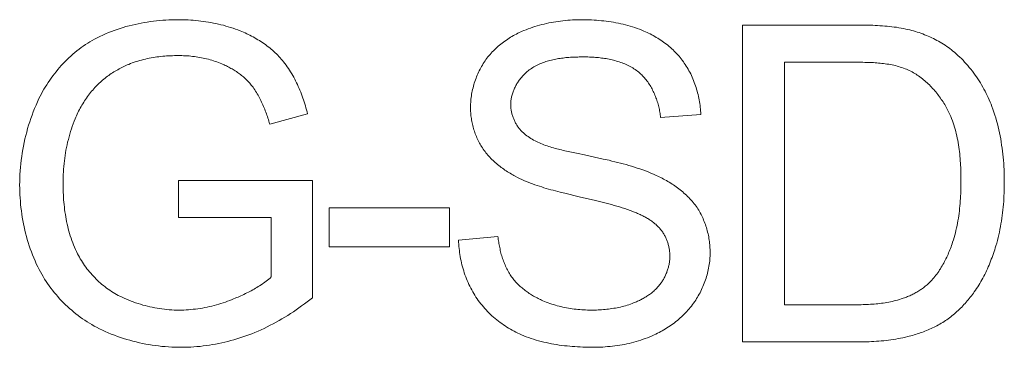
# Model space of a CAD drawing. Header units: millimetres. Extents: x 3925 to 5043, y -86 to 778.
# Tile 285 of 325: x 4827.327 to 4828.899, y 377.419 to 377.941. Entities that reach past the tile are written whole.
import ezdxf

# ---------------------------------------------------------------- set-up
doc = ezdxf.new("R2010")
doc.units = ezdxf.units.MM
doc.header["$LTSCALE"] = 46.255
doc.layers.add('H30K-IO-LABEDXF_CONTINUOUS_LINE', color=7, linetype='CONTINUOUS')

msp = doc.modelspace()

# ---------------------------------------------------------------- linework, layer by layer
at = {"layer": 'H30K-IO-LABEDXF_CONTINUOUS_LINE', "color": 7, "linetype": 'Continuous', "lineweight": 0}
for p, q in [((4828.4809, 377.9323), (4828.6625, 377.9322)), ((4828.4809, 377.4271), (4828.4809, 377.9323)), ((4828.6648, 377.873), (4828.5479, 377.873)), ((4828.5479, 377.873), (4828.5479, 377.4864)), ((4827.7867, 377.7908), (4827.7263, 377.7743)), ((4828.4143, 377.7897), (4828.3501, 377.7848)), ((4828.2053, 377.7303), (4828.221, 377.727)), ((4828.2288, 377.7254), (4828.2586, 377.7187)), ((4827.5805, 377.6846), (4827.7943, 377.6846)), ((4827.5805, 377.6253), (4827.5805, 377.6846)), ((4827.7943, 377.6846), (4827.7943, 377.4974)), ((4828.22, 377.6586), (4828.1972, 377.6641)), ((4828.246, 377.6525), (4828.22, 377.6586)), ((4827.8213, 377.6409), (4828.0132, 377.6409)), ((4827.8213, 377.5788), (4827.8213, 377.6409)), ((4828.0132, 377.6409), (4828.0132, 377.5788)), ((4827.7287, 377.6253), (4827.5805, 377.6253)), ((4827.7287, 377.5307), (4827.7287, 377.6253)), ((4828.0276, 377.5894), (4828.0904, 377.595)), ((4828.0132, 377.5788), (4827.8213, 377.5788)), ((4828.5479, 377.4864), (4828.6586, 377.4864)), ((4828.6586, 377.4864), (4828.6645, 377.4864)), ((4828.6671, 377.4271), (4828.4809, 377.4271))]:
    msp.add_line(p, q, dxfattribs=at)
for points in [[(4827.4467, 377.9097), (4827.4511, 377.9119), (4827.4554, 377.9141), (4827.4599, 377.9162), (4827.4644, 377.9182), (4827.4689, 377.9201), (4827.4735, 377.9219), (4827.4781, 377.9236), (4827.4828, 377.9253), (4827.4875, 377.9268), (4827.4922, 377.9283), (4827.4969, 377.9297), (4827.5017, 377.931), (4827.5065, 377.9322), (4827.5114, 377.9333), (4827.5162, 377.9343), (4827.5211, 377.9353), (4827.526, 377.9362), (4827.5309, 377.937), (4827.5358, 377.9377), (4827.5407, 377.9384), (4827.5456, 377.9389), (4827.5506, 377.9394), (4827.5555, 377.9398), (4827.5604, 377.9401), (4827.5653, 377.9404), (4827.5703, 377.9406), (4827.5752, 377.9407), (4827.5801, 377.9407)], [(4827.5801, 377.9407), (4827.5841, 377.9407), (4827.5881, 377.9406), (4827.5922, 377.9405), (4827.5962, 377.9403), (4827.6003, 377.9401), (4827.6043, 377.9398), (4827.6083, 377.9394), (4827.6124, 377.939), (4827.6164, 377.9386), (4827.6204, 377.9381), (4827.6245, 377.9375), (4827.6285, 377.9369), (4827.6325, 377.9362), (4827.6365, 377.9354), (4827.6404, 377.9346), (4827.6444, 377.9337), (4827.6483, 377.9328), (4827.6523, 377.9318), (4827.6562, 377.9307), (4827.6601, 377.9296), (4827.6639, 377.9284), (4827.6677, 377.9272), (4827.6715, 377.9258), (4827.6753, 377.9244), (4827.6791, 377.923)], [(4828.1318, 377.9234), (4828.1353, 377.9248), (4828.1389, 377.9262), (4828.1424, 377.9275), (4828.146, 377.9287), (4828.1496, 377.9299), (4828.1532, 377.931), (4828.1569, 377.932), (4828.1606, 377.933), (4828.1642, 377.9339), (4828.1679, 377.9347), (4828.1717, 377.9355), (4828.1754, 377.9363), (4828.1791, 377.9369), (4828.1829, 377.9375), (4828.1867, 377.9381), (4828.1904, 377.9386), (4828.1942, 377.9391), (4828.198, 377.9395), (4828.2018, 377.9398), (4828.2056, 377.9401), (4828.2094, 377.9403), (4828.2132, 377.9405), (4828.2169, 377.9406), (4828.2207, 377.9407), (4828.2245, 377.9407)], [(4828.2245, 377.9407), (4828.2284, 377.9407), (4828.2323, 377.9406), (4828.2361, 377.9405), (4828.24, 377.9404), (4828.2439, 377.9402), (4828.2478, 377.9399), (4828.2517, 377.9396), (4828.2556, 377.9392), (4828.2595, 377.9388), (4828.2634, 377.9383), (4828.2673, 377.9378), (4828.2711, 377.9372), (4828.275, 377.9366), (4828.2789, 377.9359), (4828.2827, 377.9351), (4828.2865, 377.9343), (4828.2903, 377.9334), (4828.2941, 377.9325), (4828.2979, 377.9315), (4828.3016, 377.9304), (4828.3053, 377.9293), (4828.309, 377.9281), (4828.3127, 377.9268), (4828.3163, 377.9255), (4828.3199, 377.9241), (4828.3235, 377.9226)], [(4828.6625, 377.9322), (4828.67, 377.9322), (4828.6738, 377.9322), (4828.6776, 377.9321), (4828.6814, 377.932), (4828.6852, 377.9319), (4828.6889, 377.9318), (4828.6927, 377.9316), (4828.6965, 377.9314), (4828.7002, 377.9312), (4828.704, 377.931), (4828.7078, 377.9307), (4828.7115, 377.9304), (4828.7153, 377.93), (4828.719, 377.9296), (4828.7227, 377.9291), (4828.7265, 377.9286), (4828.7302, 377.928), (4828.7339, 377.9273), (4828.7376, 377.9267), (4828.7413, 377.9259), (4828.7449, 377.9251)], [(4827.6791, 377.923), (4827.6817, 377.9219), (4827.6843, 377.9208), (4827.6869, 377.9196), (4827.6895, 377.9184), (4827.6921, 377.9172), (4827.6947, 377.9159), (4827.6973, 377.9146), (4827.6998, 377.9132), (4827.7023, 377.9118), (4827.7048, 377.9104), (4827.7073, 377.9089), (4827.7098, 377.9074), (4827.7122, 377.9059), (4827.7146, 377.9043), (4827.717, 377.9026), (4827.7194, 377.901), (4827.7217, 377.8993), (4827.724, 377.8975), (4827.7262, 377.8957), (4827.7285, 377.8939), (4827.7307, 377.892), (4827.7328, 377.8902), (4827.7349, 377.8882), (4827.737, 377.8862), (4827.739, 377.8842), (4827.741, 377.8822), (4827.7429, 377.8801), (4827.7448, 377.878), (4827.7467, 377.8758), (4827.7484, 377.8736)], [(4828.0684, 377.8729), (4828.0699, 377.8751), (4828.0714, 377.8772), (4828.073, 377.8793), (4828.0746, 377.8814), (4828.0762, 377.8834), (4828.078, 377.8854), (4828.0797, 377.8874), (4828.0815, 377.8894), (4828.0834, 377.8913), (4828.0853, 377.8931), (4828.0872, 377.895), (4828.0891, 377.8968), (4828.0911, 377.8985), (4828.0932, 377.9003), (4828.0953, 377.9019), (4828.0974, 377.9036), (4828.0995, 377.9052), (4828.1017, 377.9068), (4828.1039, 377.9083), (4828.1061, 377.9098), (4828.1083, 377.9112), (4828.1106, 377.9127), (4828.1129, 377.914), (4828.1152, 377.9154), (4828.1175, 377.9166), (4828.1199, 377.9179), (4828.1223, 377.9191), (4828.1246, 377.9202), (4828.127, 377.9213), (4828.1294, 377.9224), (4828.1318, 377.9234)], [(4828.3235, 377.9226), (4828.326, 377.9215), (4828.3285, 377.9204), (4828.331, 377.9192), (4828.3335, 377.918), (4828.336, 377.9167), (4828.3384, 377.9154), (4828.3408, 377.914), (4828.3432, 377.9126), (4828.3456, 377.9112), (4828.348, 377.9097), (4828.3503, 377.9082), (4828.3526, 377.9066), (4828.3549, 377.905), (4828.3571, 377.9033), (4828.3594, 377.9016), (4828.3616, 377.8999), (4828.3637, 377.8981), (4828.3658, 377.8963), (4828.3679, 377.8944), (4828.3699, 377.8925), (4828.3719, 377.8906), (4828.3739, 377.8886), (4828.3758, 377.8866), (4828.3777, 377.8846), (4828.3795, 377.8825), (4828.3813, 377.8804), (4828.383, 377.8782), (4828.3847, 377.8761), (4828.3864, 377.8738), (4828.3879, 377.8716), (4828.3895, 377.8693)], [(4828.7449, 377.9251), (4828.7479, 377.9244), (4828.7509, 377.9236), (4828.7538, 377.9228), (4828.7568, 377.9219), (4828.7597, 377.921), (4828.7627, 377.9201), (4828.7656, 377.9191), (4828.7685, 377.918), (4828.7714, 377.9169), (4828.7742, 377.9157), (4828.7771, 377.9145), (4828.7799, 377.9133), (4828.7828, 377.912), (4828.7855, 377.9106), (4828.7883, 377.9092), (4828.791, 377.9078), (4828.7938, 377.9063), (4828.7964, 377.9048), (4828.7991, 377.9032), (4828.8017, 377.9016), (4828.8043, 377.8999), (4828.8068, 377.8982), (4828.8094, 377.8964), (4828.8118, 377.8946), (4828.8143, 377.8927), (4828.8166, 377.8908), (4828.819, 377.8889)], [(4827.358, 377.8149), (4827.3599, 377.8187), (4827.3619, 377.8224), (4827.3639, 377.8261), (4827.366, 377.8298), (4827.3681, 377.8334), (4827.3704, 377.837), (4827.3727, 377.8406), (4827.3751, 377.8442), (4827.3775, 377.8477), (4827.3801, 377.8511), (4827.3827, 377.8545), (4827.3853, 377.8579), (4827.388, 377.8612), (4827.3908, 377.8645), (4827.3937, 377.8677), (4827.3966, 377.8708), (4827.3996, 377.8739), (4827.4026, 377.877), (4827.4057, 377.8799), (4827.4088, 377.8828), (4827.412, 377.8857), (4827.4153, 377.8884), (4827.4186, 377.8911), (4827.4219, 377.8937), (4827.4253, 377.8962), (4827.4288, 377.8987), (4827.4323, 377.9011), (4827.4358, 377.9034), (4827.4394, 377.9056), (4827.443, 377.9077), (4827.4467, 377.9097)], [(4828.819, 377.8889), (4828.8218, 377.8864), (4828.8246, 377.8839), (4828.8274, 377.8813), (4828.8301, 377.8787), (4828.8327, 377.876), (4828.8353, 377.8732), (4828.8379, 377.8704), (4828.8404, 377.8676), (4828.8428, 377.8647), (4828.8452, 377.8617), (4828.8476, 377.8588), (4828.8499, 377.8557), (4828.8521, 377.8526), (4828.8543, 377.8495), (4828.8564, 377.8464), (4828.8585, 377.8432), (4828.8605, 377.8399), (4828.8624, 377.8367), (4828.8643, 377.8334), (4828.8662, 377.83), (4828.868, 377.8267), (4828.8697, 377.8233), (4828.8714, 377.8199), (4828.873, 377.8165), (4828.8745, 377.813), (4828.876, 377.8095), (4828.8774, 377.8061), (4828.8787, 377.8026)], [(4827.5013, 377.8696), (4827.499, 377.8686), (4827.4968, 377.8677), (4827.4946, 377.8666), (4827.4924, 377.8656), (4827.4902, 377.8645), (4827.4881, 377.8634), (4827.4859, 377.8623), (4827.4838, 377.8611), (4827.4816, 377.8599), (4827.4795, 377.8587), (4827.4774, 377.8574), (4827.4754, 377.8561), (4827.4733, 377.8548), (4827.4713, 377.8534), (4827.4693, 377.852), (4827.4673, 377.8506), (4827.4653, 377.8491), (4827.4634, 377.8476), (4827.4615, 377.8461), (4827.4596, 377.8446), (4827.4578, 377.843), (4827.456, 377.8414), (4827.4542, 377.8397), (4827.4524, 377.838), (4827.4507, 377.8363), (4827.4491, 377.8346), (4827.4474, 377.8328)], [(4827.5804, 377.8836), (4827.5773, 377.8836), (4827.5742, 377.8835), (4827.5711, 377.8834), (4827.568, 377.8833), (4827.5649, 377.8831), (4827.5618, 377.8829), (4827.5587, 377.8827), (4827.5556, 377.8824), (4827.5525, 377.8821), (4827.5494, 377.8818), (4827.5463, 377.8814), (4827.5432, 377.8809), (4827.5401, 377.8804), (4827.537, 377.8799), (4827.5339, 377.8793), (4827.5309, 377.8787), (4827.5278, 377.878), (4827.5248, 377.8773), (4827.5218, 377.8765), (4827.5188, 377.8757), (4827.5158, 377.8748), (4827.5129, 377.8739), (4827.5099, 377.8729), (4827.507, 377.8718), (4827.5041, 377.8707), (4827.5013, 377.8696)], [(4827.6499, 377.8703), (4827.6473, 377.8714), (4827.6447, 377.8724), (4827.642, 377.8734), (4827.6393, 377.8743), (4827.6366, 377.8752), (4827.6339, 377.876), (4827.6312, 377.8768), (4827.6284, 377.8776), (4827.6256, 377.8783), (4827.6229, 377.8789), (4827.6201, 377.8795), (4827.6173, 377.8801), (4827.6145, 377.8806), (4827.6116, 377.8811), (4827.6088, 377.8815), (4827.606, 377.8819), (4827.6032, 377.8823), (4827.6003, 377.8826), (4827.5975, 377.8829), (4827.5946, 377.8831), (4827.5918, 377.8833), (4827.5889, 377.8834), (4827.5861, 377.8835), (4827.5833, 377.8836), (4827.5804, 377.8836)], [(4827.6981, 377.835), (4827.6969, 377.8366), (4827.6956, 377.8381), (4827.6943, 377.8396), (4827.693, 377.8411), (4827.6916, 377.8426), (4827.6902, 377.844), (4827.6888, 377.8454), (4827.6873, 377.8468), (4827.6858, 377.8481), (4827.6843, 377.8495), (4827.6828, 377.8507), (4827.6812, 377.852), (4827.6796, 377.8533), (4827.678, 377.8545), (4827.6764, 377.8557), (4827.6747, 377.8568), (4827.673, 377.858), (4827.6713, 377.8591), (4827.6696, 377.8602), (4827.6679, 377.8612), (4827.6661, 377.8622), (4827.6644, 377.8632), (4827.6626, 377.8642), (4827.6608, 377.8652), (4827.659, 377.8661), (4827.6572, 377.867), (4827.6554, 377.8678), (4827.6536, 377.8687), (4827.6518, 377.8695), (4827.6499, 377.8703)], [(4827.7484, 377.8736), (4827.7504, 377.871), (4827.7524, 377.8684), (4827.7543, 377.8657), (4827.7561, 377.863), (4827.7579, 377.8603), (4827.7596, 377.8575), (4827.7613, 377.8547), (4827.763, 377.8519), (4827.7646, 377.849), (4827.7661, 377.8461), (4827.7676, 377.8432), (4827.7691, 377.8403), (4827.7705, 377.8373), (4827.7718, 377.8343), (4827.7731, 377.8313), (4827.7744, 377.8282), (4827.7757, 377.8252), (4827.7768, 377.8221), (4827.778, 377.819), (4827.7791, 377.8159), (4827.7802, 377.8128), (4827.7812, 377.8097), (4827.7822, 377.8065), (4827.7832, 377.8034), (4827.7841, 377.8002), (4827.785, 377.7971), (4827.7858, 377.7939), (4827.7867, 377.7908)], [(4828.0467, 377.8013), (4828.0467, 377.8038), (4828.0468, 377.8064), (4828.047, 377.809), (4828.0472, 377.8116), (4828.0474, 377.8142), (4828.0477, 377.8168), (4828.0481, 377.8194), (4828.0485, 377.822), (4828.049, 377.8246), (4828.0495, 377.8271), (4828.0501, 377.8297), (4828.0507, 377.8323), (4828.0514, 377.8348), (4828.0521, 377.8373), (4828.0528, 377.8398), (4828.0537, 377.8424), (4828.0545, 377.8448), (4828.0555, 377.8473), (4828.0564, 377.8498), (4828.0574, 377.8522), (4828.0585, 377.8546), (4828.0596, 377.857), (4828.0607, 377.8593), (4828.0619, 377.8617), (4828.0631, 377.864), (4828.0644, 377.8662), (4828.0657, 377.8685), (4828.0671, 377.8707), (4828.0684, 377.8729)], [(4828.2271, 377.8815), (4828.2248, 377.8814), (4828.2225, 377.8814), (4828.2202, 377.8814), (4828.2179, 377.8813), (4828.2155, 377.8813), (4828.2132, 377.8812), (4828.2109, 377.8811), (4828.2085, 377.881), (4828.2061, 377.8808), (4828.2038, 377.8807), (4828.2014, 377.8805), (4828.1991, 377.8803), (4828.1967, 377.88), (4828.1944, 377.8797), (4828.192, 377.8794), (4828.1897, 377.8791), (4828.1873, 377.8788), (4828.185, 377.8784), (4828.1827, 377.8779), (4828.1804, 377.8775), (4828.1781, 377.877), (4828.1758, 377.8765), (4828.1735, 377.8759), (4828.1713, 377.8753), (4828.169, 377.8746), (4828.1668, 377.8739), (4828.1646, 377.8732), (4828.1625, 377.8724), (4828.1603, 377.8716), (4828.1582, 377.8707), (4828.1561, 377.8698), (4828.154, 377.8688), (4828.152, 377.8678), (4828.15, 377.8668), (4828.148, 377.8656), (4828.1461, 377.8645), (4828.1442, 377.8632), (4828.1423, 377.862), (4828.1404, 377.8606), (4828.1386, 377.8592)], [(4828.3152, 377.857), (4828.3133, 377.8585), (4828.3115, 377.8599), (4828.3096, 377.8612), (4828.3076, 377.8625), (4828.3056, 377.8638), (4828.3036, 377.865), (4828.3016, 377.8661), (4828.2995, 377.8672), (4828.2974, 377.8682), (4828.2952, 377.8692), (4828.2931, 377.8702), (4828.2909, 377.8711), (4828.2886, 377.8719), (4828.2864, 377.8728), (4828.2841, 377.8735), (4828.2819, 377.8743), (4828.2796, 377.8749), (4828.2772, 377.8756), (4828.2749, 377.8762), (4828.2726, 377.8768), (4828.2702, 377.8773), (4828.2678, 377.8778), (4828.2654, 377.8782), (4828.263, 377.8787), (4828.2606, 377.8791), (4828.2582, 377.8794), (4828.2558, 377.8797), (4828.2534, 377.88), (4828.251, 377.8803), (4828.2486, 377.8805), (4828.2462, 377.8807), (4828.2438, 377.8809), (4828.2414, 377.8811), (4828.239, 377.8812), (4828.2366, 377.8813), (4828.2342, 377.8814), (4828.2318, 377.8814), (4828.2294, 377.8814), (4828.2271, 377.8815)], [(4828.3895, 377.8693), (4828.391, 377.8669), (4828.3925, 377.8645), (4828.394, 377.862), (4828.3954, 377.8594), (4828.3968, 377.8569), (4828.3981, 377.8543), (4828.3993, 377.8517), (4828.4006, 377.849), (4828.4017, 377.8463), (4828.4028, 377.8436), (4828.4039, 377.8409), (4828.4049, 377.8382), (4828.4059, 377.8354), (4828.4068, 377.8326), (4828.4076, 377.8298), (4828.4084, 377.827), (4828.4092, 377.8242), (4828.4099, 377.8214), (4828.4106, 377.8185), (4828.4112, 377.8156), (4828.4117, 377.8128), (4828.4122, 377.8099), (4828.4127, 377.807), (4828.4131, 377.8041), (4828.4134, 377.8013), (4828.4137, 377.7984), (4828.414, 377.7955), (4828.4142, 377.7926), (4828.4143, 377.7897)], [(4828.7403, 377.8626), (4828.7378, 377.8636), (4828.7352, 377.8645), (4828.7326, 377.8653), (4828.73, 377.8661), (4828.7274, 377.8668), (4828.7248, 377.8675), (4828.7221, 377.8681), (4828.7195, 377.8687), (4828.7168, 377.8692), (4828.7141, 377.8697), (4828.7114, 377.8701), (4828.7087, 377.8705), (4828.706, 377.8709), (4828.7033, 377.8712), (4828.7006, 377.8715), (4828.6978, 377.8717), (4828.6951, 377.872), (4828.6924, 377.8722), (4828.6896, 377.8723), (4828.6869, 377.8725), (4828.6841, 377.8726), (4828.6814, 377.8727), (4828.6786, 377.8728), (4828.6758, 377.8728), (4828.6731, 377.8729), (4828.6703, 377.8729), (4828.6648, 377.873)], [(4828.1386, 377.8592), (4828.1374, 377.8582), (4828.1363, 377.8572), (4828.1351, 377.8562), (4828.1339, 377.8551), (4828.1328, 377.854), (4828.1317, 377.8529), (4828.1306, 377.8517), (4828.1295, 377.8505), (4828.1285, 377.8493), (4828.1274, 377.8481), (4828.1264, 377.8468), (4828.1254, 377.8455), (4828.1245, 377.8442), (4828.1235, 377.8429), (4828.1226, 377.8415), (4828.1218, 377.8402), (4828.1209, 377.8388), (4828.1201, 377.8374), (4828.1193, 377.836), (4828.1185, 377.8345), (4828.1178, 377.8331), (4828.1171, 377.8316), (4828.1164, 377.8301), (4828.1158, 377.8287), (4828.1152, 377.8272), (4828.1146, 377.8257), (4828.1141, 377.8241), (4828.1136, 377.8226), (4828.1131, 377.8211), (4828.1127, 377.8195), (4828.1123, 377.818), (4828.112, 377.8165), (4828.1117, 377.8149), (4828.1115, 377.8134), (4828.1113, 377.8118), (4828.1111, 377.8103), (4828.111, 377.8087), (4828.1109, 377.8072), (4828.1109, 377.8056)], [(4828.3501, 377.7848), (4828.3499, 377.7869), (4828.3496, 377.789), (4828.3493, 377.7911), (4828.3489, 377.7933), (4828.3485, 377.7954), (4828.3481, 377.7975), (4828.3476, 377.7996), (4828.3472, 377.8017), (4828.3466, 377.8039), (4828.3461, 377.806), (4828.3455, 377.8081), (4828.3448, 377.8102), (4828.3441, 377.8123), (4828.3434, 377.8144), (4828.3427, 377.8164), (4828.3419, 377.8185), (4828.3411, 377.8205), (4828.3402, 377.8225), (4828.3393, 377.8245), (4828.3384, 377.8265), (4828.3374, 377.8285), (4828.3364, 377.8304), (4828.3354, 377.8323), (4828.3343, 377.8342), (4828.3332, 377.8361), (4828.332, 377.8379), (4828.3308, 377.8397), (4828.3296, 377.8415), (4828.3283, 377.8432), (4828.327, 377.8449), (4828.3257, 377.8465), (4828.3243, 377.8482), (4828.3229, 377.8497), (4828.3214, 377.8513), (4828.3199, 377.8528), (4828.3184, 377.8542), (4828.3168, 377.8556), (4828.3152, 377.857)], [(4828.8035, 377.8055), (4828.8022, 377.8076), (4828.8009, 377.8096), (4828.7995, 377.8117), (4828.7981, 377.8137), (4828.7967, 377.8157), (4828.7953, 377.8178), (4828.7938, 377.8198), (4828.7923, 377.8217), (4828.7907, 377.8237), (4828.7891, 377.8256), (4828.7875, 377.8275), (4828.7859, 377.8294), (4828.7842, 377.8313), (4828.7825, 377.8331), (4828.7808, 377.8349), (4828.779, 377.8367), (4828.7772, 377.8384), (4828.7754, 377.8402), (4828.7735, 377.8418), (4828.7717, 377.8435), (4828.7697, 377.8451), (4828.7678, 377.8466), (4828.7658, 377.8481), (4828.7639, 377.8496), (4828.7618, 377.8511), (4828.7598, 377.8524), (4828.7577, 377.8538), (4828.7556, 377.8551), (4828.7535, 377.8563), (4828.7514, 377.8575), (4828.7492, 377.8586), (4828.747, 377.8597), (4828.7448, 377.8608), (4828.7426, 377.8617), (4828.7403, 377.8626)], [(4827.4474, 377.8328), (4827.4456, 377.8308), (4827.4439, 377.8287), (4827.4421, 377.8266), (4827.4404, 377.8245), (4827.4388, 377.8224), (4827.4371, 377.8203), (4827.4355, 377.8181), (4827.434, 377.8159), (4827.4324, 377.8137), (4827.4309, 377.8114), (4827.4294, 377.8091), (4827.428, 377.8068), (4827.4266, 377.8045), (4827.4252, 377.8022), (4827.4239, 377.7998), (4827.4226, 377.7974), (4827.4213, 377.795), (4827.4201, 377.7926), (4827.419, 377.7902), (4827.4178, 377.7877), (4827.4167, 377.7853), (4827.4157, 377.7828)], [(4827.7263, 377.7743), (4827.7256, 377.7767), (4827.7249, 377.7791), (4827.7241, 377.7815), (4827.7234, 377.7838), (4827.7226, 377.7862), (4827.7218, 377.7886), (4827.7209, 377.7909), (4827.7201, 377.7933), (4827.7192, 377.7956), (4827.7183, 377.7979), (4827.7173, 377.8003), (4827.7164, 377.8026), (4827.7154, 377.8049), (4827.7144, 377.8071), (4827.7133, 377.8094), (4827.7122, 377.8117), (4827.7111, 377.8139), (4827.71, 377.8161), (4827.7088, 377.8183), (4827.7076, 377.8205), (4827.7064, 377.8226), (4827.7051, 377.8248), (4827.7038, 377.8269), (4827.7024, 377.8289), (4827.701, 377.831), (4827.6996, 377.833), (4827.6981, 377.835)], [(4827.3272, 377.6772), (4827.3273, 377.6829), (4827.3274, 377.6885), (4827.3277, 377.6942), (4827.328, 377.6998), (4827.3285, 377.7055), (4827.329, 377.7112), (4827.3297, 377.7169), (4827.3304, 377.7225), (4827.3313, 377.7282), (4827.3322, 377.7338), (4827.3332, 377.7394), (4827.3344, 377.745), (4827.3356, 377.7506), (4827.337, 377.7561), (4827.3384, 377.7617), (4827.3399, 377.7672), (4827.3415, 377.7726), (4827.3433, 377.7781), (4827.3451, 377.7835), (4827.347, 377.7888), (4827.349, 377.7941), (4827.3511, 377.7994), (4827.3533, 377.8046), (4827.3556, 377.8098), (4827.358, 377.8149)], [(4828.0644, 377.7384), (4828.0633, 377.7403), (4828.0621, 377.7422), (4828.061, 377.7442), (4828.0599, 377.7462), (4828.0589, 377.7482), (4828.0579, 377.7503), (4828.057, 377.7524), (4828.0561, 377.7545), (4828.0552, 377.7566), (4828.0544, 377.7587), (4828.0536, 377.7609), (4828.0529, 377.763), (4828.0522, 377.7652), (4828.0515, 377.7674), (4828.0509, 377.7696), (4828.0503, 377.7719), (4828.0498, 377.7741), (4828.0493, 377.7763), (4828.0488, 377.7786), (4828.0484, 377.7809), (4828.0481, 377.7831), (4828.0477, 377.7854), (4828.0475, 377.7877), (4828.0472, 377.7899), (4828.047, 377.7922), (4828.0469, 377.7945), (4828.0468, 377.7967), (4828.0467, 377.799), (4828.0467, 377.8013)], [(4828.1109, 377.8056), (4828.1109, 377.8042), (4828.111, 377.8029), (4828.1111, 377.8015), (4828.1112, 377.8001), (4828.1113, 377.7988), (4828.1115, 377.7974), (4828.1117, 377.796), (4828.112, 377.7946), (4828.1123, 377.7933), (4828.1126, 377.7919), (4828.1129, 377.7905), (4828.1133, 377.7892), (4828.1137, 377.7878), (4828.1141, 377.7865), (4828.1146, 377.7851), (4828.1151, 377.7838), (4828.1156, 377.7825), (4828.1162, 377.7812), (4828.1168, 377.7799), (4828.1174, 377.7786), (4828.118, 377.7773), (4828.1187, 377.7761), (4828.1194, 377.7749), (4828.1201, 377.7736), (4828.1208, 377.7724), (4828.1216, 377.7713), (4828.1224, 377.7701), (4828.1232, 377.769), (4828.124, 377.7679), (4828.1249, 377.7668), (4828.1258, 377.7657), (4828.1267, 377.7647), (4828.1276, 377.7637), (4828.1286, 377.7627), (4828.1295, 377.7617), (4828.1305, 377.7608)], [(4828.8295, 377.6834), (4828.8295, 377.687), (4828.8294, 377.6906), (4828.8294, 377.6942), (4828.8293, 377.6978), (4828.8292, 377.7014), (4828.829, 377.7051), (4828.8288, 377.7087), (4828.8286, 377.7123), (4828.8284, 377.716), (4828.8281, 377.7196), (4828.8278, 377.7232), (4828.8274, 377.7269), (4828.827, 377.7305), (4828.8265, 377.7341), (4828.826, 377.7377), (4828.8255, 377.7413), (4828.8249, 377.7449), (4828.8242, 377.7485), (4828.8235, 377.7521), (4828.8228, 377.7556), (4828.822, 377.7591), (4828.8211, 377.7626), (4828.8201, 377.7661), (4828.8191, 377.7696), (4828.8181, 377.773), (4828.8169, 377.7764), (4828.8157, 377.7798), (4828.8145, 377.7831), (4828.8131, 377.7864), (4828.8117, 377.7897), (4828.8102, 377.7929), (4828.8087, 377.7961), (4828.807, 377.7993), (4828.8053, 377.8024), (4828.8035, 377.8055)], [(4828.8787, 377.8026), (4828.8804, 377.798), (4828.882, 377.7934), (4828.8835, 377.7887), (4828.885, 377.7841), (4828.8863, 377.7794), (4828.8876, 377.7747), (4828.8888, 377.7699), (4828.8899, 377.7651), (4828.891, 377.7604), (4828.892, 377.7555), (4828.8929, 377.7507), (4828.8937, 377.7459), (4828.8944, 377.741), (4828.8951, 377.7362), (4828.8958, 377.7313), (4828.8963, 377.7264), (4828.8968, 377.7215), (4828.8973, 377.7166), (4828.8976, 377.7117), (4828.8979, 377.7068), (4828.8982, 377.7019), (4828.8984, 377.697), (4828.8985, 377.6921), (4828.8986, 377.6873), (4828.8986, 377.6824)], [(4827.4157, 377.7828), (4827.4141, 377.7788), (4827.4125, 377.7747), (4827.4111, 377.7707), (4827.4097, 377.7666), (4827.4084, 377.7624), (4827.4071, 377.7583), (4827.406, 377.7541), (4827.4049, 377.7499), (4827.4038, 377.7456), (4827.4029, 377.7414), (4827.402, 377.7371), (4827.4011, 377.7328), (4827.4004, 377.7285), (4827.3997, 377.7242), (4827.3991, 377.7199), (4827.3985, 377.7156), (4827.398, 377.7113), (4827.3976, 377.7069), (4827.3972, 377.7026), (4827.3969, 377.6983), (4827.3967, 377.6939), (4827.3965, 377.6896), (4827.3964, 377.6853), (4827.3964, 377.681)], [(4828.1305, 377.7608), (4828.1325, 377.7591), (4828.1345, 377.7574), (4828.1366, 377.7559), (4828.1387, 377.7544), (4828.1408, 377.7529), (4828.143, 377.7515), (4828.1452, 377.7502), (4828.1474, 377.7489), (4828.1497, 377.7477), (4828.152, 377.7465), (4828.1543, 377.7454), (4828.1567, 377.7443), (4828.1591, 377.7433), (4828.1615, 377.7423), (4828.164, 377.7413), (4828.1664, 377.7404), (4828.1689, 377.7396), (4828.1715, 377.7387), (4828.174, 377.7379), (4828.1765, 377.7372), (4828.1791, 377.7364), (4828.1817, 377.7357), (4828.1843, 377.735), (4828.1869, 377.7344), (4828.1895, 377.7337), (4828.1921, 377.7331), (4828.1947, 377.7325), (4828.1974, 377.7319), (4828.2, 377.7314), (4828.2053, 377.7303)], [(4828.1182, 377.6912), (4828.1161, 377.6923), (4828.114, 377.6935), (4828.1119, 377.6947), (4828.1098, 377.6959), (4828.1078, 377.6971), (4828.1057, 377.6984), (4828.1037, 377.6997), (4828.1017, 377.7011), (4828.0997, 377.7025), (4828.0977, 377.7039), (4828.0958, 377.7053), (4828.0938, 377.7068), (4828.0919, 377.7083), (4828.09, 377.7098), (4828.0882, 377.7114), (4828.0863, 377.713), (4828.0845, 377.7146), (4828.0828, 377.7162), (4828.081, 377.7179), (4828.0793, 377.7196), (4828.0777, 377.7214), (4828.076, 377.7231), (4828.0744, 377.7249), (4828.0729, 377.7268), (4828.0714, 377.7286), (4828.0699, 377.7305), (4828.0685, 377.7324), (4828.0671, 377.7344), (4828.0657, 377.7364), (4828.0644, 377.7384)], [(4828.221, 377.727), (4828.2262, 377.726), (4828.2288, 377.7254)], [(4828.2586, 377.7187), (4828.2678, 377.7166), (4828.2723, 377.7155), (4828.2769, 377.7144), (4828.2814, 377.7133), (4828.2859, 377.7121), (4828.2904, 377.7109), (4828.2949, 377.7097), (4828.2994, 377.7084), (4828.3039, 377.7071), (4828.3083, 377.7057), (4828.3128, 377.7043), (4828.3172, 377.7028), (4828.3216, 377.7013), (4828.3259, 377.6997), (4828.3303, 377.698), (4828.3346, 377.6963), (4828.3389, 377.6945), (4828.3431, 377.6926)], [(4827.3964, 377.681), (4827.3964, 377.6771), (4827.3965, 377.6732), (4827.3966, 377.6693), (4827.3967, 377.6655), (4827.3969, 377.6616), (4827.3971, 377.6577), (4827.3974, 377.6538), (4827.3977, 377.6499), (4827.3981, 377.646), (4827.3985, 377.6421), (4827.399, 377.6382), (4827.3995, 377.6343), (4827.4001, 377.6304), (4827.4008, 377.6266), (4827.4014, 377.6227), (4827.4022, 377.6189), (4827.403, 377.6151), (4827.4039, 377.6113), (4827.4048, 377.6075), (4827.4058, 377.6037), (4827.4069, 377.6), (4827.408, 377.5963), (4827.4092, 377.5926), (4827.4105, 377.5889), (4827.4118, 377.5853), (4827.4132, 377.5817), (4827.4147, 377.5781), (4827.4162, 377.5746), (4827.4178, 377.5711), (4827.4195, 377.5676)], [(4828.1972, 377.6641), (4828.1897, 377.6659), (4828.186, 377.6669), (4828.1823, 377.6678), (4828.1787, 377.6688), (4828.175, 377.6698), (4828.1713, 377.6708), (4828.1676, 377.6719), (4828.164, 377.673), (4828.1603, 377.6741), (4828.1567, 377.6752), (4828.1531, 377.6764), (4828.1495, 377.6777), (4828.1459, 377.6789), (4828.1424, 377.6803), (4828.1388, 377.6817), (4828.1353, 377.6831), (4828.1318, 377.6846), (4828.1284, 377.6861), (4828.125, 377.6878), (4828.1216, 377.6894), (4828.1182, 377.6912)], [(4828.3431, 377.6926), (4828.3455, 377.6915), (4828.3478, 377.6904), (4828.3502, 377.6892), (4828.3525, 377.688), (4828.3548, 377.6868), (4828.3571, 377.6855), (4828.3594, 377.6842), (4828.3617, 377.6829), (4828.364, 377.6816), (4828.3662, 377.6802), (4828.3685, 377.6788), (4828.3707, 377.6773), (4828.3729, 377.6758), (4828.375, 377.6743), (4828.3772, 377.6727), (4828.3793, 377.6712), (4828.3814, 377.6695), (4828.3834, 377.6679), (4828.3855, 377.6662), (4828.3874, 377.6645), (4828.3894, 377.6627), (4828.3913, 377.661), (4828.3932, 377.6591), (4828.395, 377.6573), (4828.3968, 377.6554), (4828.3986, 377.6535), (4828.4003, 377.6515), (4828.402, 377.6495), (4828.4036, 377.6475), (4828.4052, 377.6454), (4828.4067, 377.6433), (4828.4082, 377.6412)], [(4828.8162, 377.586), (4828.8174, 377.5897), (4828.8185, 377.5935), (4828.8196, 377.5973), (4828.8206, 377.6011), (4828.8215, 377.6049), (4828.8224, 377.6088), (4828.8232, 377.6126), (4828.8239, 377.6165), (4828.8246, 377.6204), (4828.8253, 377.6243), (4828.8259, 377.6282), (4828.8264, 377.6321), (4828.8269, 377.636), (4828.8273, 377.64), (4828.8277, 377.6439), (4828.8281, 377.6479), (4828.8284, 377.6518), (4828.8287, 377.6558), (4828.8289, 377.6597), (4828.8291, 377.6637), (4828.8292, 377.6676), (4828.8293, 377.6716), (4828.8294, 377.6755), (4828.8295, 377.6795), (4828.8295, 377.6834)], [(4828.8986, 377.6824), (4828.8986, 377.6779), (4828.8985, 377.6734), (4828.8984, 377.6689), (4828.8983, 377.6645), (4828.8981, 377.66), (4828.8979, 377.6555), (4828.8976, 377.651), (4828.8972, 377.6465), (4828.8968, 377.642), (4828.8964, 377.6376), (4828.8959, 377.6331), (4828.8953, 377.6286), (4828.8947, 377.6242), (4828.8941, 377.6197), (4828.8933, 377.6153), (4828.8925, 377.6109), (4828.8917, 377.6065), (4828.8908, 377.6021), (4828.8898, 377.5977), (4828.8888, 377.5934), (4828.8876, 377.589), (4828.8865, 377.5847), (4828.8852, 377.5804)], [(4827.3583, 377.5426), (4827.356, 377.5471), (4827.3538, 377.5518), (4827.3517, 377.5564), (4827.3497, 377.5612), (4827.3477, 377.5659), (4827.3459, 377.5708), (4827.3441, 377.5756), (4827.3425, 377.5805), (4827.3409, 377.5854), (4827.3394, 377.5904), (4827.338, 377.5954), (4827.3367, 377.6004), (4827.3354, 377.6054), (4827.3343, 377.6105), (4827.3333, 377.6156), (4827.3323, 377.6207), (4827.3314, 377.6258), (4827.3306, 377.6309), (4827.3299, 377.6361), (4827.3293, 377.6412), (4827.3287, 377.6464), (4827.3283, 377.6515), (4827.3279, 377.6567), (4827.3276, 377.6618), (4827.3274, 377.6669), (4827.3273, 377.6721), (4827.3272, 377.6772)], [(4828.3056, 377.6351), (4828.3015, 377.6367), (4828.2973, 377.6382), (4828.2931, 377.6396), (4828.2889, 377.641), (4828.2846, 377.6423), (4828.2804, 377.6436), (4828.2761, 377.6448), (4828.2719, 377.646), (4828.2676, 377.6472), (4828.2633, 377.6483), (4828.2589, 377.6494), (4828.2546, 377.6505), (4828.246, 377.6525)], [(4828.3511, 377.6054), (4828.3501, 377.6066), (4828.3491, 377.6078), (4828.3481, 377.609), (4828.347, 377.6102), (4828.3458, 377.6113), (4828.3447, 377.6124), (4828.3435, 377.6135), (4828.3423, 377.6146), (4828.3411, 377.6156), (4828.3398, 377.6167), (4828.3386, 377.6176), (4828.3373, 377.6186), (4828.336, 377.6196), (4828.3347, 377.6205), (4828.3333, 377.6214), (4828.3319, 377.6223), (4828.3306, 377.6231), (4828.3292, 377.624), (4828.3278, 377.6248), (4828.3263, 377.6256), (4828.3249, 377.6264), (4828.3235, 377.6272), (4828.322, 377.6279), (4828.3205, 377.6287), (4828.3191, 377.6294), (4828.3176, 377.6301), (4828.3161, 377.6308), (4828.3146, 377.6314), (4828.3131, 377.6321), (4828.3116, 377.6327), (4828.3101, 377.6333), (4828.3086, 377.6339), (4828.3071, 377.6345), (4828.3056, 377.6351)], [(4828.4082, 377.6412), (4828.4095, 377.6391), (4828.4109, 377.637), (4828.4121, 377.6349), (4828.4134, 377.6327), (4828.4146, 377.6305), (4828.4157, 377.6282), (4828.4168, 377.626), (4828.4178, 377.6237), (4828.4188, 377.6214), (4828.4198, 377.619), (4828.4207, 377.6167), (4828.4216, 377.6143), (4828.4224, 377.6119), (4828.4232, 377.6094), (4828.4239, 377.607), (4828.4246, 377.6046), (4828.4252, 377.6021), (4828.4258, 377.5996), (4828.4263, 377.5971), (4828.4268, 377.5946), (4828.4272, 377.5921), (4828.4276, 377.5896), (4828.428, 377.5871), (4828.4283, 377.5846), (4828.4285, 377.5821), (4828.4287, 377.5796), (4828.4289, 377.5771), (4828.429, 377.5746), (4828.4291, 377.5721), (4828.4291, 377.5696)], [(4828.3649, 377.564), (4828.3649, 377.5654), (4828.3648, 377.5668), (4828.3648, 377.5682), (4828.3647, 377.5696), (4828.3645, 377.571), (4828.3644, 377.5725), (4828.3642, 377.5739), (4828.3639, 377.5753), (4828.3637, 377.5767), (4828.3634, 377.5781), (4828.3631, 377.5795), (4828.3628, 377.5809), (4828.3624, 377.5823), (4828.362, 377.5837), (4828.3616, 377.5851), (4828.3611, 377.5865), (4828.3606, 377.5878), (4828.3601, 377.5892), (4828.3596, 377.5905), (4828.3591, 377.5919), (4828.3585, 377.5932), (4828.3578, 377.5945), (4828.3572, 377.5958), (4828.3565, 377.597), (4828.3558, 377.5983), (4828.3551, 377.5995), (4828.3544, 377.6007), (4828.3536, 377.6019), (4828.3528, 377.6031), (4828.352, 377.6042), (4828.3511, 377.6054)], [(4828.0554, 377.4987), (4828.0536, 377.5015), (4828.0519, 377.5042), (4828.0502, 377.5071), (4828.0486, 377.51), (4828.0471, 377.5129), (4828.0456, 377.5158), (4828.0442, 377.5188), (4828.0428, 377.5218), (4828.0415, 377.5249), (4828.0402, 377.5279), (4828.039, 377.531), (4828.0379, 377.5342), (4828.0368, 377.5373), (4828.0358, 377.5405), (4828.0348, 377.5437), (4828.0339, 377.5469), (4828.0331, 377.5501), (4828.0323, 377.5533), (4828.0316, 377.5566), (4828.0309, 377.5598), (4828.0303, 377.5631), (4828.0298, 377.5664), (4828.0293, 377.5697), (4828.0289, 377.573), (4828.0285, 377.5762), (4828.0282, 377.5795), (4828.028, 377.5828), (4828.0278, 377.5861), (4828.0276, 377.5894)], [(4828.0904, 377.595), (4828.0907, 377.5928), (4828.091, 377.5906), (4828.0913, 377.5884), (4828.0917, 377.5862), (4828.092, 377.5841), (4828.0924, 377.5819), (4828.0928, 377.5797), (4828.0933, 377.5775), (4828.0938, 377.5753), (4828.0943, 377.5731), (4828.0948, 377.571), (4828.0953, 377.5688), (4828.0959, 377.5667), (4828.0966, 377.5645), (4828.0972, 377.5624), (4828.0979, 377.5603), (4828.0986, 377.5582), (4828.0994, 377.5561), (4828.1002, 377.554), (4828.101, 377.5519), (4828.1019, 377.5499), (4828.1028, 377.5478), (4828.1037, 377.5458), (4828.1047, 377.5439), (4828.1057, 377.5419), (4828.1067, 377.5399), (4828.1078, 377.538), (4828.1089, 377.5361), (4828.1101, 377.5343), (4828.1113, 377.5324)], [(4828.7792, 377.5219), (4828.781, 377.5237), (4828.7828, 377.5256), (4828.7845, 377.5275), (4828.7861, 377.5294), (4828.7877, 377.5314), (4828.7893, 377.5334), (4828.7909, 377.5354), (4828.7924, 377.5375), (4828.7939, 377.5396), (4828.7953, 377.5418), (4828.7967, 377.5439), (4828.7981, 377.5461), (4828.7994, 377.5483), (4828.8007, 377.5506), (4828.802, 377.5528), (4828.8032, 377.5551), (4828.8044, 377.5574), (4828.8055, 377.5597), (4828.8067, 377.562), (4828.8078, 377.5644), (4828.8088, 377.5667), (4828.8098, 377.5691), (4828.8108, 377.5715), (4828.8118, 377.5739), (4828.8127, 377.5763), (4828.8136, 377.5787), (4828.8145, 377.5811), (4828.8154, 377.5835), (4828.8162, 377.586)], [(4828.8852, 377.5804), (4828.8842, 377.5773), (4828.8833, 377.5742), (4828.8823, 377.5711), (4828.8812, 377.568), (4828.8801, 377.5649), (4828.879, 377.5618), (4828.8779, 377.5588), (4828.8767, 377.5557), (4828.8755, 377.5527), (4828.8743, 377.5496), (4828.873, 377.5466), (4828.8717, 377.5436), (4828.8703, 377.5406), (4828.8689, 377.5377), (4828.8675, 377.5347), (4828.866, 377.5318), (4828.8645, 377.5289), (4828.8629, 377.5261), (4828.8613, 377.5232), (4828.8597, 377.5204), (4828.858, 377.5176), (4828.8562, 377.5149), (4828.8545, 377.5121), (4828.8526, 377.5095), (4828.8507, 377.5068)], [(4827.4195, 377.5676), (4827.421, 377.5649), (4827.4225, 377.5622), (4827.424, 377.5595), (4827.4257, 377.5568), (4827.4273, 377.5542), (4827.4291, 377.5516), (4827.4308, 377.549), (4827.4327, 377.5464), (4827.4346, 377.5439), (4827.4365, 377.5414), (4827.4385, 377.539), (4827.4406, 377.5366), (4827.4427, 377.5342), (4827.4448, 377.5319), (4827.447, 377.5296), (4827.4492, 377.5274), (4827.4515, 377.5252), (4827.4538, 377.523), (4827.4562, 377.5209), (4827.4586, 377.5189), (4827.461, 377.5169), (4827.4635, 377.5149), (4827.466, 377.513), (4827.4685, 377.5112), (4827.4711, 377.5094), (4827.4737, 377.5077), (4827.4763, 377.506), (4827.479, 377.5044), (4827.4817, 377.5029), (4827.4844, 377.5014), (4827.4872, 377.5)], [(4828.3505, 377.5207), (4828.3514, 377.5219), (4828.3522, 377.5231), (4828.353, 377.5244), (4828.3538, 377.5256), (4828.3546, 377.5269), (4828.3553, 377.5282), (4828.356, 377.5295), (4828.3567, 377.5309), (4828.3574, 377.5322), (4828.358, 377.5336), (4828.3586, 377.5349), (4828.3592, 377.5363), (4828.3598, 377.5377), (4828.3603, 377.5391), (4828.3608, 377.5405), (4828.3613, 377.542), (4828.3617, 377.5434), (4828.3622, 377.5448), (4828.3625, 377.5463), (4828.3629, 377.5478), (4828.3633, 377.5492), (4828.3636, 377.5507), (4828.3638, 377.5522), (4828.3641, 377.5536), (4828.3643, 377.5551), (4828.3645, 377.5566), (4828.3646, 377.5581), (4828.3647, 377.5595), (4828.3648, 377.561), (4828.3649, 377.5625), (4828.3649, 377.564)], [(4828.4291, 377.5696), (4828.4291, 377.5669), (4828.429, 377.5641), (4828.4288, 377.5614), (4828.4286, 377.5586), (4828.4284, 377.5559), (4828.428, 377.5531), (4828.4276, 377.5504), (4828.4272, 377.5477), (4828.4267, 377.5449), (4828.4261, 377.5422), (4828.4255, 377.5395), (4828.4249, 377.5368), (4828.4242, 377.5341), (4828.4234, 377.5314), (4828.4226, 377.5288), (4828.4217, 377.5261), (4828.4208, 377.5235), (4828.4198, 377.5209), (4828.4188, 377.5183), (4828.4177, 377.5157), (4828.4166, 377.5131), (4828.4154, 377.5106), (4828.4142, 377.5081), (4828.413, 377.5056), (4828.4117, 377.5032), (4828.4103, 377.5008), (4828.409, 377.4984), (4828.4075, 377.4961), (4828.4061, 377.4938)], [(4827.45, 377.4505), (4827.4462, 377.4525), (4827.4424, 377.4547), (4827.4386, 377.4569), (4827.4349, 377.4592), (4827.4313, 377.4616), (4827.4276, 377.4641), (4827.424, 377.4666), (4827.4205, 377.4692), (4827.417, 377.4719), (4827.4136, 377.4747), (4827.4102, 377.4776), (4827.4068, 377.4805), (4827.4036, 377.4834), (4827.4003, 377.4865), (4827.3972, 377.4896), (4827.3941, 377.4928), (4827.391, 377.496), (4827.3881, 377.4993), (4827.3852, 377.5026), (4827.3823, 377.506), (4827.3796, 377.5095), (4827.3769, 377.513), (4827.3743, 377.5165), (4827.3717, 377.5201), (4827.3693, 377.5237), (4827.3669, 377.5274), (4827.3646, 377.5312), (4827.3624, 377.5349), (4827.3603, 377.5387), (4827.3583, 377.5426)], [(4827.6661, 377.4947), (4827.6685, 377.4957), (4827.6709, 377.4967), (4827.6733, 377.4977), (4827.6757, 377.4987), (4827.6781, 377.4998), (4827.6804, 377.5008), (4827.6828, 377.5019), (4827.6852, 377.503), (4827.6875, 377.5041), (4827.6898, 377.5053), (4827.6922, 377.5064), (4827.6945, 377.5076), (4827.6968, 377.5088), (4827.6991, 377.5101), (4827.7013, 377.5113), (4827.7036, 377.5126), (4827.7058, 377.514), (4827.708, 377.5153), (4827.7102, 377.5167), (4827.7124, 377.5181), (4827.7145, 377.5195), (4827.7166, 377.521), (4827.7187, 377.5225), (4827.7208, 377.5241), (4827.7228, 377.5257), (4827.7248, 377.5273), (4827.7268, 377.529), (4827.7287, 377.5307)], [(4828.1113, 377.5324), (4828.1124, 377.5308), (4828.1136, 377.5291), (4828.1148, 377.5276), (4828.1161, 377.526), (4828.1174, 377.5244), (4828.1187, 377.5229), (4828.1201, 377.5214), (4828.1215, 377.52), (4828.1229, 377.5185), (4828.1244, 377.5171), (4828.1259, 377.5157), (4828.1274, 377.5144), (4828.129, 377.5131), (4828.1306, 377.5118), (4828.1322, 377.5105), (4828.1338, 377.5093), (4828.1355, 377.508), (4828.1371, 377.5068), (4828.1388, 377.5057), (4828.1405, 377.5045), (4828.1423, 377.5034), (4828.144, 377.5023), (4828.1458, 377.5013), (4828.1475, 377.5003), (4828.1493, 377.4992), (4828.1511, 377.4983), (4828.1529, 377.4973), (4828.1547, 377.4964), (4828.1566, 377.4955), (4828.1584, 377.4946), (4828.1602, 377.4938), (4828.1621, 377.4929)], [(4828.307, 377.4893), (4828.3086, 377.4899), (4828.3102, 377.4905), (4828.3117, 377.4912), (4828.3133, 377.4919), (4828.3148, 377.4926), (4828.3164, 377.4934), (4828.3179, 377.4941), (4828.3194, 377.4949), (4828.3209, 377.4957), (4828.3224, 377.4965), (4828.3239, 377.4974), (4828.3254, 377.4983), (4828.3268, 377.4991), (4828.3283, 377.5001), (4828.3297, 377.501), (4828.3311, 377.502), (4828.3325, 377.503), (4828.3339, 377.504), (4828.3353, 377.505), (4828.3366, 377.5061), (4828.3379, 377.5072), (4828.3392, 377.5083), (4828.3405, 377.5094), (4828.3417, 377.5106), (4828.3429, 377.5117), (4828.3441, 377.5129), (4828.3452, 377.5142), (4828.3464, 377.5154), (4828.3475, 377.5167), (4828.3485, 377.518), (4828.3496, 377.5193), (4828.3505, 377.5207)], [(4828.734, 377.4956), (4828.7357, 377.4962), (4828.7374, 377.4968), (4828.7391, 377.4974), (4828.7408, 377.4981), (4828.7425, 377.4987), (4828.7442, 377.4994), (4828.7459, 377.5001), (4828.7476, 377.5008), (4828.7492, 377.5016), (4828.7509, 377.5024), (4828.7525, 377.5032), (4828.7542, 377.504), (4828.7558, 377.5048), (4828.7574, 377.5057), (4828.759, 377.5066), (4828.7606, 377.5075), (4828.7621, 377.5085), (4828.7637, 377.5095), (4828.7652, 377.5105), (4828.7667, 377.5115), (4828.7682, 377.5125), (4828.7697, 377.5136), (4828.7711, 377.5147), (4828.7725, 377.5158), (4828.7739, 377.517), (4828.7753, 377.5182), (4828.7766, 377.5194), (4828.778, 377.5206), (4828.7792, 377.5219)], [(4827.4872, 377.5), (4827.4907, 377.4983), (4827.4942, 377.4967), (4827.4978, 377.4951), (4827.5014, 377.4936), (4827.505, 377.4922), (4827.5086, 377.4908), (4827.5123, 377.4895), (4827.5161, 377.4883), (4827.5198, 377.4871), (4827.5236, 377.486), (4827.5273, 377.485), (4827.5312, 377.484), (4827.535, 377.4831), (4827.5388, 377.4823), (4827.5427, 377.4815), (4827.5465, 377.4808), (4827.5504, 377.4802), (4827.5543, 377.4797), (4827.5582, 377.4792), (4827.562, 377.4788), (4827.5659, 377.4785), (4827.5698, 377.4782), (4827.5737, 377.478), (4827.5776, 377.4779), (4827.5815, 377.4779)], [(4827.5815, 377.4779), (4827.5852, 377.4779), (4827.589, 377.478), (4827.5927, 377.4782), (4827.5965, 377.4784), (4827.6003, 377.4787), (4827.604, 377.4791), (4827.6078, 377.4795), (4827.6115, 377.48), (4827.6153, 377.4806), (4827.619, 377.4812), (4827.6227, 377.4819), (4827.6265, 377.4826), (4827.6302, 377.4834), (4827.6338, 377.4843), (4827.6375, 377.4852), (4827.6412, 377.4862), (4827.6448, 377.4872), (4827.6484, 377.4883), (4827.652, 377.4895), (4827.6556, 377.4907), (4827.6591, 377.492), (4827.6627, 377.4933), (4827.6661, 377.4947)], [(4827.7943, 377.4974), (4827.7901, 377.4941), (4827.7859, 377.4908), (4827.7816, 377.4876), (4827.7772, 377.4845), (4827.7729, 377.4814), (4827.7685, 377.4783), (4827.764, 377.4753), (4827.7595, 377.4724), (4827.755, 377.4695), (4827.7504, 377.4667), (4827.7458, 377.4639), (4827.7411, 377.4612), (4827.7364, 377.4586), (4827.7317, 377.4561), (4827.727, 377.4536), (4827.7222, 377.4512), (4827.7173, 377.4488), (4827.7125, 377.4466), (4827.7076, 377.4444), (4827.7027, 377.4423), (4827.6977, 377.4403), (4827.6927, 377.4384)], [(4828.1279, 377.4386), (4828.125, 377.4399), (4828.122, 377.4413), (4828.1191, 377.4427), (4828.1162, 377.4442), (4828.1133, 377.4458), (4828.1104, 377.4474), (4828.1076, 377.4491), (4828.1047, 377.4508), (4828.102, 377.4526), (4828.0992, 377.4545), (4828.0965, 377.4564), (4828.0938, 377.4583), (4828.0912, 377.4603), (4828.0886, 377.4624), (4828.086, 377.4645), (4828.0835, 377.4667), (4828.081, 377.4689), (4828.0786, 377.4711), (4828.0762, 377.4734), (4828.0739, 377.4758), (4828.0716, 377.4781), (4828.0694, 377.4806), (4828.0672, 377.483), (4828.0651, 377.4856), (4828.063, 377.4881), (4828.061, 377.4907), (4828.0591, 377.4933), (4828.0572, 377.496), (4828.0554, 377.4987)], [(4828.1621, 377.4929), (4828.1649, 377.4917), (4828.1677, 377.4906), (4828.1705, 377.4895), (4828.1734, 377.4885), (4828.1763, 377.4875), (4828.1792, 377.4866), (4828.1821, 377.4857), (4828.1851, 377.4849), (4828.188, 377.4841), (4828.191, 377.4834), (4828.194, 377.4827), (4828.197, 377.482), (4828.2, 377.4815), (4828.203, 377.4809), (4828.206, 377.4804), (4828.2091, 377.48), (4828.2121, 377.4796), (4828.2152, 377.4792), (4828.2182, 377.4789), (4828.2213, 377.4786), (4828.2243, 377.4784), (4828.2274, 377.4782), (4828.2304, 377.4781), (4828.2335, 377.478), (4828.2365, 377.4779), (4828.2395, 377.4779)], [(4828.4061, 377.4938), (4828.4045, 377.4914), (4828.4028, 377.489), (4828.4011, 377.4867), (4828.3994, 377.4844), (4828.3975, 377.4821), (4828.3957, 377.4799), (4828.3938, 377.4777), (4828.3918, 377.4755), (4828.3898, 377.4734), (4828.3878, 377.4713), (4828.3857, 377.4693), (4828.3835, 377.4673), (4828.3814, 377.4653), (4828.3791, 377.4634), (4828.3769, 377.4615), (4828.3746, 377.4597), (4828.3723, 377.4578), (4828.37, 377.4561), (4828.3676, 377.4544), (4828.3652, 377.4527), (4828.3627, 377.451), (4828.3603, 377.4495), (4828.3578, 377.4479), (4828.3553, 377.4464), (4828.3528, 377.445), (4828.3502, 377.4435), (4828.3476, 377.4422), (4828.3451, 377.4409), (4828.3425, 377.4396), (4828.3398, 377.4384)], [(4828.6645, 377.4864), (4828.6674, 377.4864), (4828.6703, 377.4865), (4828.6733, 377.4866), (4828.6762, 377.4867), (4828.6792, 377.4868), (4828.6821, 377.4869), (4828.685, 377.4871), (4828.688, 377.4873), (4828.6909, 377.4875), (4828.6939, 377.4878), (4828.6968, 377.4881), (4828.6997, 377.4884), (4828.7026, 377.4887), (4828.7055, 377.4891), (4828.7084, 377.4896), (4828.7113, 377.4901), (4828.7142, 377.4906), (4828.717, 377.4911), (4828.7199, 377.4918), (4828.7227, 377.4924), (4828.7256, 377.4931), (4828.7284, 377.4939), (4828.7312, 377.4947), (4828.734, 377.4956)], [(4828.8507, 377.5068), (4828.8492, 377.5047), (4828.8476, 377.5026), (4828.8461, 377.5006), (4828.8444, 377.4985), (4828.8428, 377.4965), (4828.8411, 377.4945), (4828.8394, 377.4925), (4828.8377, 377.4905), (4828.836, 377.4885), (4828.8342, 377.4866), (4828.8324, 377.4847), (4828.8306, 377.4828), (4828.8288, 377.4809), (4828.8269, 377.4791), (4828.825, 377.4773), (4828.8231, 377.4755), (4828.8211, 377.4738), (4828.8192, 377.4721), (4828.8172, 377.4704), (4828.8151, 377.4687), (4828.8131, 377.4671), (4828.811, 377.4655), (4828.8089, 377.464), (4828.8068, 377.4625), (4828.8046, 377.4611)], [(4828.2395, 377.4779), (4828.2423, 377.4779), (4828.245, 377.4779), (4828.2478, 377.478), (4828.2505, 377.4781), (4828.2533, 377.4783), (4828.256, 377.4784), (4828.2588, 377.4787), (4828.2615, 377.4789), (4828.2643, 377.4792), (4828.267, 377.4795), (4828.2698, 377.4799), (4828.2725, 377.4803), (4828.2752, 377.4807), (4828.278, 377.4812), (4828.2807, 377.4817), (4828.2834, 377.4822), (4828.2861, 377.4828), (4828.2887, 377.4835), (4828.2914, 377.4842), (4828.2941, 377.4849), (4828.2967, 377.4857), (4828.2993, 377.4865), (4828.3019, 377.4874), (4828.3045, 377.4883), (4828.307, 377.4893)], [(4828.8046, 377.4611), (4828.8025, 377.4596), (4828.8003, 377.4582), (4828.798, 377.4569), (4828.7958, 377.4555), (4828.7935, 377.4542), (4828.7912, 377.453), (4828.7888, 377.4518), (4828.7865, 377.4506), (4828.7841, 377.4495), (4828.7817, 377.4484), (4828.7793, 377.4473), (4828.7769, 377.4462), (4828.7745, 377.4452), (4828.772, 377.4443), (4828.7696, 377.4433), (4828.7671, 377.4424), (4828.7646, 377.4416), (4828.7621, 377.4407), (4828.7596, 377.4399), (4828.7571, 377.4391), (4828.7546, 377.4384), (4828.752, 377.4376), (4828.7495, 377.437), (4828.747, 377.4363), (4828.7444, 377.4357)], [(4827.5852, 377.4186), (4827.5801, 377.4186), (4827.5749, 377.4188), (4827.5698, 377.419), (4827.5646, 377.4193), (4827.5594, 377.4197), (4827.5542, 377.4201), (4827.549, 377.4207), (4827.5439, 377.4214), (4827.5387, 377.4221), (4827.5336, 377.4229), (4827.5284, 377.4238), (4827.5233, 377.4248), (4827.5182, 377.4259), (4827.5131, 377.4271), (4827.508, 377.4283), (4827.503, 377.4297), (4827.498, 377.4311), (4827.493, 377.4327), (4827.4881, 377.4343), (4827.4831, 377.436), (4827.4783, 377.4378), (4827.4734, 377.4397), (4827.4687, 377.4417), (4827.4639, 377.4437), (4827.4592, 377.4459), (4827.4546, 377.4481), (4827.45, 377.4505)], [(4827.6927, 377.4384), (4827.6881, 377.4367), (4827.6834, 377.435), (4827.6786, 377.4335), (4827.6739, 377.432), (4827.6691, 377.4305), (4827.6643, 377.4292), (4827.6594, 377.4279), (4827.6546, 377.4268), (4827.6497, 377.4256), (4827.6448, 377.4246), (4827.6399, 377.4237), (4827.6349, 377.4228), (4827.63, 377.422), (4827.625, 377.4213), (4827.6201, 377.4207), (4827.6151, 377.4201), (4827.6101, 377.4197), (4827.6051, 377.4193), (4827.6002, 377.419), (4827.5952, 377.4188), (4827.5902, 377.4186), (4827.5852, 377.4186)], [(4828.2426, 377.4186), (4828.2385, 377.4186), (4828.2343, 377.4187), (4828.2301, 377.4188), (4828.2259, 377.4189), (4828.2217, 377.4191), (4828.2175, 377.4193), (4828.2133, 377.4196), (4828.2092, 377.4199), (4828.205, 377.4202), (4828.2008, 377.4207), (4828.1966, 377.4211), (4828.1924, 377.4216), (4828.1882, 377.4222), (4828.1841, 377.4228), (4828.1799, 377.4235), (4828.1758, 377.4243), (4828.1717, 377.4251), (4828.1676, 377.426), (4828.1635, 377.4269), (4828.1595, 377.4279), (4828.1554, 377.429), (4828.1514, 377.4301), (4828.1474, 377.4314), (4828.1435, 377.4327), (4828.1395, 377.434), (4828.1356, 377.4355), (4828.1318, 377.437), (4828.1279, 377.4386)], [(4828.3398, 377.4384), (4828.3364, 377.4368), (4828.3328, 377.4353), (4828.3293, 377.4339), (4828.3257, 377.4326), (4828.3221, 377.4313), (4828.3184, 377.4301), (4828.3148, 377.4289), (4828.3111, 377.4278), (4828.3074, 377.4268), (4828.3037, 377.4258), (4828.2999, 377.4249), (4828.2961, 377.4241), (4828.2924, 377.4233), (4828.2886, 377.4226), (4828.2848, 377.422), (4828.2809, 377.4214), (4828.2771, 377.4208), (4828.2733, 377.4204), (4828.2695, 377.4199), (4828.2656, 377.4196), (4828.2618, 377.4193), (4828.2579, 377.419), (4828.2541, 377.4188), (4828.2503, 377.4187), (4828.2464, 377.4186), (4828.2426, 377.4186)], [(4828.7444, 377.4357), (4828.7407, 377.4348), (4828.7369, 377.4339), (4828.733, 377.4332), (4828.7292, 377.4324), (4828.7254, 377.4318), (4828.7215, 377.4311), (4828.7177, 377.4306), (4828.7138, 377.43), (4828.7099, 377.4296), (4828.7061, 377.4291), (4828.7022, 377.4288), (4828.6983, 377.4284), (4828.6944, 377.4281), (4828.6905, 377.4279), (4828.6866, 377.4277), (4828.6827, 377.4275), (4828.6788, 377.4273), (4828.6749, 377.4272), (4828.671, 377.4271), (4828.6671, 377.4271)]]:
    msp.add_lwpolyline(points, dxfattribs=at)

doc.saveas('drawing.dxf')
